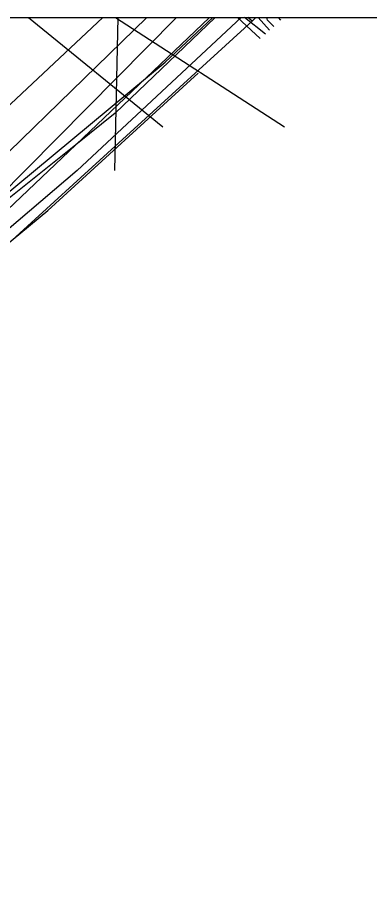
# Model space of a CAD drawing. Extents: x -600309 to -598967, y -1161267 to -1160292.
# Drawn here: x -599144.72 to -599137.72, y -1160309.76 to -1160292.35 of the extents above; entities that cross this region are included whole.
import ezdxf

# ---------------------------------------------------------------- set-up
doc = ezdxf.new("R2010")
doc.units = 0
for name, color, linetype in [('Vrstva 12', 7, 'Continuous'), ('Vrstva 13', 7, 'Continuous'), ('Vrstva 42', 7, 'Continuous'), ('Vrstva 43', 7, 'Continuous'), ('Vrstva 44', 7, 'Continuous'), ('Vrstva 54', 7, 'Continuous'), ('Vrstva 58', 7, 'Continuous'), ('Vrstva 63', 7, 'Continuous')]:
    doc.layers.add(name, color=color, linetype=linetype)

msp = doc.modelspace()

# ---------------------------------------------------------------- linework, layer by layer
at = {"layer": 'Vrstva 12'}
msp.add_line((-599144.5, -1160292.347), (-599141.83, -1160294.52), dxfattribs=at)
at = {"layer": 'Vrstva 13'}
for p, q in [((-599141.56, -1160292.347), (-599147.75, -1160298.6)), ((-599142.767, -1160292.347), (-599139.409, -1160294.522))]:
    msp.add_line(p, q, dxfattribs=at)
for points in [[(-599172.34, -1160297.23), (-599169.84, -1160297.29), (-599149.64, -1160297.78), (-599148.84, -1160297.8), (-599143.019, -1160292.347)], [(-599142.146, -1160292.347), (-599146.39, -1160296.47), (-599147.75, -1160298.6)]]:
    msp.add_lwpolyline(points, dxfattribs=at)
at = {"layer": 'Vrstva 42'}
for p, q in [((-599139.894, -1160292.764), (-599140.345, -1160292.347)), ((-599139.789, -1160292.675), (-599140.203, -1160292.347)), ((-599140.05, -1160292.42), (-599140.137, -1160292.347)), ((-599139.934, -1160292.347), (-599139.71, -1160292.6)), ((-599139.533, -1160292.347), (-599139.487, -1160292.399))]:
    msp.add_line(p, q, dxfattribs=at)
for points in [[(-599163.74, -1160303.6), (-599151.26, -1160302.62), (-599149.73, -1160301.93), (-599148.11, -1160301.92), (-599146.29, -1160297.84), (-599145.05, -1160296.98), (-599140.05, -1160292.42), (-599139.978, -1160292.347)], [(-599140.785, -1160292.347), (-599142.776, -1160294.251), (-599143.56, -1160294.878), (-599146.681, -1160297.372), (-599146.852, -1160297.824), (-599147.38, -1160299.22), (-599147.962, -1160300.761), (-599148.228, -1160301.465), (-599148.659, -1160302.638), (-599148.923, -1160303.356), (-599147.307, -1160316.865)], [(-599140.901, -1160292.347), (-599143.56, -1160294.878), (-599146.147, -1160297.339), (-599146.617, -1160297.619), (-599146.852, -1160297.824), (-599147.087, -1160298.029), (-599147.38, -1160299.22), (-599147.537, -1160299.859), (-599147.697, -1160300.265), (-599148.647, -1160302.679), (-599148.651, -1160302.72), (-599148.737, -1160303.549), (-599147.367, -1160315.439), (-599146.987, -1160320.059), (-599146.987, -1160320.102), (-599146.987, -1160320.689), (-599146.417, -1160327.209), (-599145.619, -1160334.181), (-599145.676, -1160334.564), (-599145.446, -1160336.115)], [(-599139.625, -1160292.524), (-599139.75, -1160292.399), (-599139.761, -1160292.347)], [(-599145.301, -1160334.738), (-599145.654, -1160330.878), (-599146.299, -1160325.04), (-599146.504, -1160323.19), (-599146.705, -1160321.367), (-599146.052, -1160321.184), (-599146.072, -1160321.036), (-599146.093, -1160320.823), (-599146.64, -1160320.812), (-599146.766, -1160320.809), (-599146.802, -1160320.483), (-599147.37, -1160315.384), (-599148.651, -1160302.72), (-599148.659, -1160302.638), (-599148.708, -1160302.155), (-599147.962, -1160300.761), (-599147.697, -1160300.265), (-599146.613, -1160298.241), (-599144.118, -1160296.181), (-599141.129, -1160293.456)]]:
    msp.add_lwpolyline(points, dxfattribs=at)
at = {"layer": 'Vrstva 43'}
msp.add_lwpolyline([(-599151.26, -1160302.62), (-599149.73, -1160301.93), (-599148.11, -1160301.92), (-599146.29, -1160297.84), (-599145.05, -1160296.98), (-599140.05, -1160292.42), (-599140.137, -1160292.347)], dxfattribs=at)
at = {"layer": 'Vrstva 44'}
for points in [[(-599143.504, -1160361.058), (-599143.693, -1160357.556), (-599143.96, -1160353.764), (-599145.493, -1160338.003), (-599147.647, -1160317.762), (-599149.065, -1160303.213), (-599146.983, -1160297.549), (-599141.785, -1160293.237), (-599140.836, -1160292.347)], [(-599140.272, -1160292.347), (-599143.53, -1160295.39), (-599145.66, -1160297.2), (-599146.35, -1160297.96), (-599146.73, -1160298.75), (-599146.75, -1160298.77), (-599148.07, -1160302.03), (-599148.46, -1160303.4), (-599148.46, -1160303.89), (-599147.91, -1160309.2), (-599147.27, -1160314.26), (-599146.6, -1160321.48), (-599146.07, -1160327.58), (-599144.89, -1160339.7), (-599144.41, -1160345.21), (-599143.65, -1160352.83), (-599142.87, -1160360), (-599142.13, -1160365.64)]]:
    msp.add_lwpolyline(points, dxfattribs=at)
at = {"layer": 'Vrstva 54'}
msp.add_line((-599142.722, -1160292.347), (-599142.79, -1160295.39), dxfattribs=at)
at = {"layer": 'Vrstva 58'}
msp.add_line((-599144.5, -1160292.347), (-599141.83, -1160294.52), dxfattribs=at)
at = {"layer": 'Vrstva 63'}
msp.add_lwpolyline([(-600308.541, -1160292.347), (-598967.108, -1160292.347), (-598967.108, -1161267.031), (-600308.541, -1161267.031)], close=True, dxfattribs=at)

doc.saveas('drawing.dxf')
